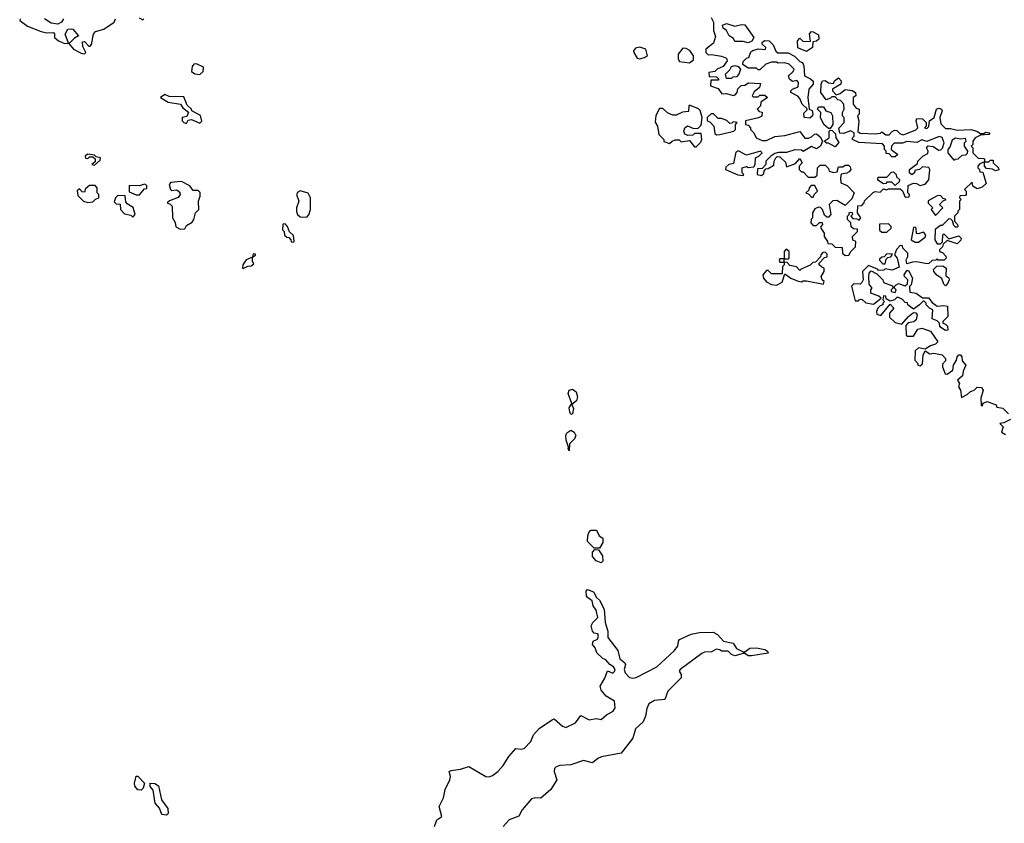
# Model space of a CAD drawing. Extents: x 2380107 to 2585170, y 384273 to 546161.
# Tile 327 of 331: x 2514748 to 2520638, y 492665 to 497471. Entities that reach past the tile are written whole.
import ezdxf

# ---------------------------------------------------------------- set-up
doc = ezdxf.new("R2010")
doc.units = 0

msp = doc.modelspace()

# ---------------------------------------------------------------- linework, layer by layer
at = {"layer": '0CON05XD'}
for points in [[(2514750, 497475), (2514747.5, 497465), (2514795, 497431.4), (2514875, 497400.8), (2514908.3, 497391.7), (2514950, 497395), (2514956.2, 497386.2), (2514956.2, 497365), (2514980, 497345), (2515015, 497328.8), (2515040, 497330), (2515068.8, 497295), (2515115, 497270), (2515135, 497267.5), (2515142.5, 497275), (2515125, 497310), (2515122.5, 497337.5), (2515135, 497340), (2515161.7, 497311.7), (2515168.3, 497311.7), (2515177, 497323), (2515190, 497385), (2515200.7, 497399.3), (2515250, 497415), (2515312.5, 497455), (2515320, 497475)], [(2515010, 497475), (2514997.5, 497455), (2514975, 497443.3), (2514935, 497450), (2514896.1, 497476.1)], [(2515462.5, 497482.5), (2515485, 497470), (2515490, 497475)], [(2518883, 497483), (2518897.5, 497455), (2518897, 497407), (2518909.3, 497370.7), (2518898.8, 497331.2), (2518852.5, 497295), (2518852.5, 497275), (2518865, 497260), (2518885, 497262.5), (2518945, 497252.5), (2518975, 497240), (2518980, 497225), (2518955, 497190), (2518920, 497175), (2518905, 497160), (2518870, 497155), (2518871.7, 497131.7), (2518915, 497130), (2518930, 497115), (2518925, 497110), (2518881.7, 497108.3), (2518880, 497075), (2518925, 497060), (2518948.3, 497028.3), (2518975, 497030), (2519015, 497017.5), (2519028.3, 497021.7), (2519040, 497035), (2519043, 497057), (2519063, 497077), (2519085, 497080), (2519107, 497093), (2519178.3, 497088.3), (2519172.5, 497065), (2519140.7, 497039.3), (2519130, 497015), (2519135, 497010), (2519165, 497010), (2519175, 497020), (2519205, 497020), (2519220, 497005), (2519181.7, 496978.3), (2519180, 496955), (2519160, 496935), (2519171.7, 496921.7), (2519188.3, 496918.3), (2519187, 496893), (2519167, 496883), (2519090, 496865), (2519090, 496845), (2519105, 496840), (2519120, 496825), (2519120, 496815), (2519140, 496795), (2519153.6, 496763.6), (2519188.3, 496748.3), (2519215, 496747.5), (2519265, 496772.5), (2519325, 496777.5), (2519415, 496802.5), (2519445, 496762.5), (2519467, 496763), (2519485, 496770), (2519503, 496787), (2519515, 496787.5), (2519535, 496770), (2519550, 496745), (2519537.5, 496715), (2519515, 496697.5), (2519485, 496712.5), (2519435, 496682.5), (2519425, 496690), (2519385, 496693.3), (2519335, 496677.5), (2519287, 496677), (2519265, 496670), (2519240, 496655), (2519210, 496625), (2519210, 496605), (2519188.3, 496581.7), (2519161.7, 496578.3), (2519160, 496545), (2519185, 496540), (2519198.3, 496551.7), (2519200, 496565), (2519211.7, 496578.3), (2519225, 496580), (2519258.3, 496601.7), (2519260, 496625), (2519270, 496645), (2519278.3, 496651.7), (2519295, 496650), (2519328.3, 496618.3), (2519335, 496590), (2519388.3, 496611.7), (2519415, 496640), (2519427.5, 496615), (2519410, 496595), (2519410, 496575), (2519425, 496560), (2519435, 496560), (2519465, 496530), (2519505, 496530), (2519518.3, 496541.7), (2519520, 496585), (2519535, 496600), (2519565, 496600), (2519585, 496580), (2519590, 496565), (2519615, 496557.5), (2519638.3, 496561.7), (2519645, 496590), (2519671.7, 496591.7), (2519685, 496600), (2519705, 496600), (2519715, 496590), (2519720, 496575), (2519709.3, 496560.7), (2519695, 496552.5), (2519662.5, 496547.5), (2519657.5, 496525), (2519660, 496495), (2519698.3, 496478.3), (2519740, 496435), (2519725, 496400), (2519685, 496360), (2519635, 496390), (2519611.7, 496388.3), (2519590, 496365), (2519600, 496305), (2519585, 496290), (2519575, 496290), (2519561.7, 496301.7), (2519550, 496335), (2519538.3, 496348.3), (2519525, 496350), (2519505, 496340), (2519490, 496315), (2519490, 496285), (2519482.5, 496277.5), (2519480, 496255), (2519495, 496240), (2519515, 496240), (2519531.7, 496258.3), (2519548.3, 496258.3), (2519550, 496245), (2519540, 496235), (2519540, 496225), (2519560, 496195), (2519560, 496175), (2519580, 496145), (2519581.7, 496131.7), (2519605, 496130), (2519625, 496110), (2519668.3, 496108.3), (2519670, 496075), (2519685, 496060), (2519708.3, 496061.7), (2519720, 496085), (2519748.3, 496111.7), (2519750, 496145), (2519731.7, 496151.7), (2519730, 496175), (2519760, 496205), (2519758.3, 496218.3), (2519735, 496220), (2519721.7, 496231.7), (2519720, 496255), (2519700, 496275), (2519700, 496295), (2519710, 496305), (2519710, 496315), (2519715, 496320), (2519728.3, 496318.3), (2519730, 496305), (2519720, 496295), (2519731.7, 496281.7), (2519755, 496280), (2519768.3, 496271.7), (2519780, 496285), (2519760, 496315), (2519761.7, 496358.3), (2519785, 496360), (2519800, 496375), (2519801.7, 496388.3), (2519853, 496437), (2519865, 496442.5), (2519895, 496440), (2519915, 496460), (2519932.5, 496452.5), (2519945, 496460), (2520015, 496460), (2520028.3, 496448.3), (2520045, 496410), (2520068.3, 496411.7), (2520070, 496425), (2520060, 496435), (2520061.7, 496478.3), (2520095, 496492.5), (2520111.7, 496491.7), (2520135, 496480), (2520165, 496487.5), (2520186.4, 496513.6), (2520192.5, 496575), (2520186.4, 496586.4), (2520148.3, 496591.7), (2520130, 496575), (2520101.7, 496568.3), (2520100, 496555), (2520085, 496542.5), (2520070, 496555), (2520070, 496575), (2520118.3, 496611.7), (2520120, 496625), (2520150, 496655), (2520179.3, 496670.7), (2520182.5, 496685), (2520172.5, 496705), (2520183, 496717), (2520211.7, 496711.7), (2520245, 496690), (2520258.3, 496691.7), (2520267.5, 496702.5), (2520277.5, 496735), (2520266.4, 496766.4), (2520248.3, 496771.7), (2520175, 496742.5), (2520145, 496752.5), (2520115, 496736.7), (2520055, 496742.5), (2520028.3, 496731.7), (2519978.3, 496731.7), (2519962.5, 496715), (2519960, 496695), (2520000, 496665), (2519985, 496650), (2519965, 496650), (2519948.3, 496668.3), (2519930, 496670), (2519930, 496685), (2519920, 496695), (2519920, 496715), (2519908, 496728), (2519767, 496737), (2519730, 496755), (2519730, 496765), (2519740, 496775), (2519740, 496795), (2519717, 496807), (2519675, 496790), (2519653, 496793), (2519648.3, 496821.7), (2519680, 496855), (2519680, 496885), (2519670, 496895), (2519670, 496915), (2519680, 496935), (2519677.5, 496965), (2519658.3, 496988.3), (2519641.7, 496991.7), (2519625, 497010), (2519605, 497010), (2519598.3, 497001.7), (2519571.7, 496991.7), (2519540, 497035), (2519542.5, 497085), (2519550, 497105), (2519565, 497107.5), (2519585, 497092.5), (2519615, 497090), (2519622.5, 497105), (2519645, 497122.5), (2519662.5, 497105), (2519660, 497085), (2519610, 497055), (2519610, 497045), (2519631.7, 497021.7), (2519655, 497030), (2519685, 497052.5), (2519726.4, 497046.4), (2519747.5, 497035), (2519750, 497015), (2519732.5, 497005), (2519732.5, 496965), (2519751.7, 496941.7), (2519770, 496935), (2519770, 496905), (2519760, 496895), (2519767.5, 496865), (2519761.7, 496801.7), (2519775, 496792.5), (2519865, 496787.5), (2519897, 496793), (2519905, 496800), (2519928.3, 496781.7), (2519948.3, 496781.7), (2519967, 496803), (2519980.7, 496809.3), (2519995, 496807.5), (2520015, 496787.5), (2520035, 496782.5), (2520108.3, 496811.7), (2520120, 496825), (2520110, 496865), (2520115, 496880), (2520148.3, 496878.3), (2520170, 496855), (2520170, 496835), (2520160, 496825), (2520175, 496820), (2520187, 496833), (2520190, 496865), (2520217.5, 496885), (2520232.5, 496935), (2520245, 496942.5), (2520262.5, 496935), (2520266.7, 496925), (2520252.5, 496885), (2520258.3, 496848.3), (2520285, 496820), (2520315, 496820), (2520355, 496810), (2520436.4, 496813.6), (2520473.9, 496803.9), (2520495, 496790), (2520515, 496790), (2520525, 496797.5), (2520550, 496795), (2520545, 496783.3), (2520495, 496780), (2520462.5, 496765), (2520450, 496745), (2520450, 496725), (2520440, 496715), (2520450, 496705), (2520450, 496675), (2520481.7, 496641.7), (2520515, 496640), (2520520, 496635), (2520520, 496620), (2520491.7, 496608.3), (2520480, 496595), (2520480, 496585), (2520490, 496575), (2520491.7, 496561.7), (2520508.3, 496558.3), (2520528.3, 496491.7), (2520505, 496470), (2520475, 496460), (2520450, 496475), (2520445, 496500), (2520400, 496455), (2520410, 496445), (2520410, 496425), (2520405, 496420), (2520371.7, 496418.3), (2520370, 496405), (2520380, 496395), (2520370, 496385), (2520370, 496335), (2520360, 496325), (2520360, 496315), (2520340, 496295), (2520340, 496265), (2520357.5, 496245), (2520360, 496235), (2520355, 496230), (2520345, 496230), (2520335, 496240), (2520328.3, 496268.3), (2520318.3, 496278.3), (2520305, 496280), (2520265, 496240), (2520255, 496240), (2520223, 496217), (2520222.5, 496155), (2520235, 496130), (2520255, 496130), (2520268.3, 496141.7), (2520270, 496185), (2520275, 496190), (2520305, 496160), (2520365, 496177.5), (2520380, 496165), (2520378.3, 496151.7), (2520355, 496130), (2520295, 496150), (2520271.7, 496128.3), (2520267, 496113), (2520250, 496095), (2520250, 496085), (2520268.3, 496078.3), (2520287, 496057), (2520290, 496045), (2520277, 496033), (2520261.7, 496031.7)], [(2515045, 497330), (2515040, 497330), (2515018.8, 497385), (2515035, 497413.3), (2515055, 497416.7), (2515065, 497413.3), (2515100, 497375), (2515075, 497360), (2515045, 497330)], [(2519105, 497332.5), (2519075, 497340), (2519025, 497340), (2519018.3, 497358.3), (2518992.5, 497375), (2518976.4, 497406.4), (2518955, 497420), (2518951.7, 497438.3), (2518975, 497447.5), (2519025, 497432.5), (2519065, 497442.5), (2519085, 497440), (2519140, 497365), (2519126.7, 497343.3), (2519105, 497332.5)], [(2519455, 497280), (2519401.7, 497301.7), (2519400, 497345), (2519415, 497360), (2519435, 497340), (2519478.3, 497341.7), (2519473, 497387), (2519485, 497400), (2519495, 497397.5), (2519525, 497380), (2519527.5, 497355), (2519515, 497342.5), (2519491.7, 497338.3), (2519490, 497305), (2519455, 497280)], [(2518455, 497235.8), (2518485, 497244), (2518502.5, 497255), (2518492.5, 497295), (2518456.8, 497306.8), (2518430.3, 497299.7), (2518420, 497285), (2518420.8, 497275), (2518441.1, 497241.1), (2518455, 497235.8)], [(2518755, 497212.5), (2518778.3, 497231.7), (2518778.8, 497255), (2518756.8, 497286.8), (2518735, 497298.8), (2518715, 497300), (2518686.7, 497265), (2518687.5, 497235), (2518695, 497220), (2518755, 497212.5)], [(2519475, 496882.5), (2519440, 496885), (2519438.3, 496911.7), (2519458.3, 496931.7), (2519458.3, 496938.3), (2519427.5, 496965), (2519415, 497000), (2519403, 497013), (2519360, 497035), (2519360, 497045), (2519370, 497055), (2519405, 497070), (2519406, 497095), (2519396.4, 497106.4), (2519370.7, 497100.7), (2519352.5, 497115), (2519347.5, 497135), (2519375, 497160), (2519380, 497175), (2519350, 497205), (2519325, 497212.5), (2519285, 497210), (2519275, 497217.5), (2519245, 497217.5), (2519210, 497205), (2519175, 497170), (2519165, 497170), (2519155, 497180), (2519105, 497180), (2519072.5, 497202.5), (2519075, 497220), (2519095, 497240), (2519110, 497245), (2519121.7, 497278.3), (2519133, 497287), (2519165, 497297.5), (2519208.3, 497291.7), (2519210, 497305), (2519190, 497325), (2519190, 497335), (2519203, 497347), (2519230, 497345), (2519255, 497320), (2519271.7, 497281.7), (2519283, 497273), (2519345, 497272.5), (2519383, 497253), (2519415, 497220), (2519430, 497215), (2519437.5, 497195), (2519442.5, 497135), (2519478, 497118), (2519493.3, 497103.3), (2519493.3, 497085), (2519467.5, 497055), (2519462.5, 497005), (2519470, 496935), (2519488.3, 496928.3), (2519492.5, 496905), (2519490, 496895), (2519475, 496882.5)], [(2515825, 497143.3), (2515845, 497160), (2515846.2, 497186.2), (2515805, 497207.5), (2515790, 497205), (2515778.3, 497191.7), (2515775, 497160), (2515795, 497147.5), (2515825, 497143.3)], [(2519005, 497120), (2518975, 497120), (2518970, 497145), (2518995, 497170), (2519005, 497190), (2519025, 497197.5), (2519045, 497190), (2519060, 497175), (2519050, 497145), (2519035, 497130), (2519013, 497127), (2519005, 497120)], [(2515745, 496850), (2515755, 496870), (2515775, 496873.3), (2515825, 496852.5), (2515836.2, 496863.8), (2515828.3, 496898.3), (2515777.5, 496925), (2515776.1, 496936.1), (2515750.3, 496960.3), (2515728.6, 497008.6), (2515642, 497012), (2515615, 497022.5), (2515590, 497005), (2515635, 496977.5), (2515710, 496965), (2515723.6, 496943.6), (2515758.3, 496918.3), (2515748.3, 496891.7), (2515720, 496885), (2515720, 496865), (2515730, 496855), (2515745, 496850)], [(2518795, 496710), (2518821.7, 496738.3), (2518827.5, 496755), (2518825, 496790), (2518785, 496790), (2518775, 496780), (2518745, 496777.5), (2518726.7, 496786.7), (2518720, 496805), (2518726.4, 496823.6), (2518743, 496837), (2518775, 496822.5), (2518805, 496820), (2518825, 496840), (2518830, 496885), (2518818.3, 496928.3), (2518808.3, 496938.3), (2518755, 496960), (2518750, 496955), (2518748.3, 496921.7), (2518712.5, 496917.5), (2518675, 496900), (2518655, 496900), (2518623, 496913), (2518595, 496940), (2518575, 496940), (2518553, 496897), (2518548.3, 496858.3), (2518562.5, 496835), (2518570, 496785), (2518600, 496755), (2518601.7, 496741.7), (2518635, 496730), (2518650, 496745), (2518668.3, 496751.7), (2518691.7, 496751.7), (2518705, 496740), (2518755, 496747.5), (2518785, 496710), (2518795, 496710)], [(2519595, 496820), (2519585, 496820), (2519557.5, 496845), (2519537.5, 496885), (2519540, 496915), (2519520, 496935), (2519525, 496950), (2519555, 496950), (2519570, 496925), (2519600, 496915), (2519610, 496895), (2519612.5, 496845), (2519595, 496820)], [(2518915, 496782.5), (2518935, 496783.3), (2519020, 496805), (2519030, 496815), (2519030, 496845), (2519040, 496855), (2519015, 496860), (2519008.3, 496851.7), (2518995, 496850), (2518978.3, 496868.3), (2518945, 496880), (2518925, 496880), (2518897, 496907), (2518883, 496907), (2518860, 496885), (2518860, 496865), (2518875, 496860), (2518900, 496835), (2518905, 496790), (2518915, 496782.5)], [(2519625, 496710), (2519585, 496732.5), (2519573, 496733), (2519560, 496745), (2519590, 496765), (2519590, 496805), (2519595, 496810), (2519608.3, 496808.3), (2519628.3, 496788.3), (2519630, 496765), (2519646.7, 496736.7), (2519625, 496710)], [(2520335, 496630), (2520343, 496637), (2520361.7, 496638.3), (2520385, 496660), (2520407, 496663), (2520418.3, 496671.7), (2520420, 496685), (2520400, 496715), (2520400, 496735), (2520410, 496745), (2520405, 496760), (2520375, 496756.7), (2520345, 496762.5), (2520325, 496750), (2520311.7, 496708.3), (2520300, 496695), (2520300, 496675), (2520335, 496630)], [(2515195, 496600), (2515228.3, 496631.7), (2515230, 496645), (2515205, 496650), (2515195, 496660), (2515153, 496667), (2515140, 496655), (2515141.7, 496641.7), (2515155, 496640), (2515165, 496650), (2515185, 496650), (2515198.3, 496638.3), (2515198.3, 496621.7), (2515180, 496605), (2515195, 496600)], [(2519075, 496540), (2519080, 496545), (2519070, 496555), (2519070, 496585), (2519095, 496592.5), (2519105, 496587.5), (2519138.3, 496591.7), (2519147.5, 496605), (2519150, 496645), (2519170, 496655), (2519190, 496675), (2519180, 496685), (2519095, 496661.2), (2519045, 496686.7), (2519031.7, 496678.3), (2519018.3, 496611.7), (2518990, 496605), (2518971.7, 496588.3), (2518970, 496575), (2519043, 496543), (2519075, 496540)], [(2520585, 496567.5), (2520567, 496577), (2520531.7, 496581.7), (2520520, 496595), (2520520, 496620), (2520545, 496620), (2520555, 496630), (2520570, 496630), (2520570, 496615), (2520602.5, 496585), (2520605, 496572.5), (2520585, 496567.5)], [(2519985, 496480), (2519965, 496500), (2519935, 496500), (2519928.3, 496491.7), (2519915, 496490), (2519881.7, 496511.7), (2519880, 496525), (2519885, 496530), (2519935, 496530), (2519961.7, 496558.3), (2519975, 496560), (2519990, 496545), (2519991.7, 496531.7), (2520010, 496515), (2520008.3, 496501.7), (2519985, 496480)], [(2515155, 496377.5), (2515185, 496382.5), (2515201.7, 496398.3), (2515220, 496405), (2515220, 496425), (2515210, 496435), (2515210, 496465), (2515198.3, 496478.3), (2515165, 496480), (2515141.7, 496458.3), (2515135, 496440), (2515121.7, 496441.7), (2515105, 496460), (2515091.7, 496448.3), (2515095, 496420), (2515130, 496385), (2515155, 496377.5)], [(2515465, 496422.5), (2515495, 496460), (2515508.3, 496461.7), (2515508.3, 496478.3), (2515495, 496487.5), (2515465, 496477.5), (2515401.7, 496478.3), (2515401.7, 496441.7), (2515445, 496422.5), (2515465, 496422.5)], [(2515708.3, 496218.3), (2515735, 496220), (2515745, 496240), (2515779.3, 496260.7), (2515790, 496275), (2515800, 496315), (2515820, 496335), (2515817.5, 496385), (2515827.5, 496415), (2515827, 496437), (2515815, 496450), (2515785, 496450), (2515765, 496477.5), (2515715, 496502.5), (2515652.5, 496497.5), (2515642.5, 496485), (2515650, 496455), (2515655, 496450), (2515685, 496452.5), (2515695, 496447.5), (2515706.1, 496436.1), (2515707.5, 496425), (2515695, 496407.5), (2515643, 496387), (2515630, 496375), (2515648.3, 496368.3), (2515660, 496355), (2515662.5, 496285), (2515677, 496257), (2515681.7, 496231.7), (2515708.3, 496218.3)], [(2519495, 496410), (2519501.7, 496428.3), (2519520, 496445), (2519505, 496480), (2519481.7, 496478.3), (2519470, 496465), (2519468.3, 496451.7), (2519450, 496435), (2519468.3, 496428.3), (2519485, 496410), (2519495, 496410)], [(2515425, 496290), (2515437.5, 496305), (2515427, 496347), (2515390, 496370), (2515381.7, 496381.7), (2515378.3, 496418.3), (2515335, 496420), (2515320, 496405), (2515311.7, 496381.7), (2515325, 496370), (2515348.3, 496368.3), (2515350, 496335), (2515375, 496310), (2515411.7, 496301.7), (2515425, 496290)], [(2516465, 496290), (2516477, 496303), (2516487.5, 496335), (2516486.7, 496405), (2516473, 496433), (2516425, 496447.5), (2516410.7, 496439.3), (2516402.5, 496425), (2516416.7, 496385), (2516403.9, 496346.1), (2516403.6, 496323.6), (2516410, 496305), (2516425, 496292.5), (2516465, 496290)], [(2520225, 496300), (2520270, 496345), (2520250, 496365), (2520271.7, 496388.3), (2520290, 496395), (2520271.7, 496401.7), (2520255, 496420), (2520235, 496417.5), (2520183, 496387), (2520183, 496373), (2520210, 496345), (2520200, 496335), (2520225, 496300)], [(2516385, 496140), (2516390, 496145), (2516385, 496180), (2516361.7, 496201.7), (2516350, 496235), (2516335, 496250), (2516321.7, 496248.3), (2516320, 496215), (2516330, 496205), (2516331.7, 496181.7), (2516345, 496170), (2516358.3, 496168.3), (2516370, 496155), (2516371.7, 496141.7), (2516385, 496140)], [(2519935, 496200), (2519960, 496225), (2519960, 496235), (2519945, 496250), (2519891.7, 496248.3), (2519891.7, 496211.7), (2519905, 496200), (2519935, 496200)], [(2520125, 496140), (2520165, 496170), (2520167.5, 496185), (2520155, 496200), (2520125, 496190), (2520111.7, 496191.7), (2520110, 496225), (2520105, 496230), (2520095, 496227.5), (2520080, 496155), (2520105, 496140), (2520125, 496140)], [(2520261.7, 496031.7), (2520242.5, 496032.5), (2520235, 496040), (2520228.3, 496031.7), (2520205, 496030), (2520187, 496013), (2520175, 496010), (2520115, 496022.5), (2520088.3, 496021.7), (2520055, 496010), (2520050, 496035), (2520060, 496055), (2520060, 496075), (2520030, 496105), (2520028.3, 496118.3), (2520015, 496120), (2519993, 496097), (2519980, 496065), (2519997.5, 496045), (2520008.3, 495991.7), (2519966.4, 495973.6), (2519925, 495980), (2519917, 495973), (2519885, 495970), (2519878.3, 495978.3), (2519825, 496000), (2519790, 495965), (2519792.5, 495915), (2519785, 495900), (2519775, 495890), (2519738.3, 495891.7), (2519723, 495877), (2519745, 495790), (2519765, 495790), (2519771.7, 495798.3), (2519785, 495800), (2519808.3, 495778.3), (2519855, 495770), (2519900, 495805), (2519887, 495817), (2519840, 495835), (2519840, 495855), (2519847.5, 495865), (2519828.3, 495888.3), (2519827.5, 495935), (2519830, 495955), (2519841.7, 495968.3), (2519875, 495950), (2519910, 495915), (2519915, 495900), (2519968.3, 495878.3), (2519970, 495865), (2519960, 495855), (2519960, 495845), (2519985, 495840), (2519990, 495855), (2519980, 495865), (2519980, 495875), (2519990, 495885), (2520005, 495892.5), (2520045, 495880), (2520058.3, 495891.7), (2520060, 495915), (2520040, 495935), (2520037.5, 495945), (2520055, 495970), (2520065, 495970), (2520087.5, 495925), (2520080, 495885), (2520070, 495875), (2520071.7, 495841.7), (2520110, 495835), (2520148.3, 495808.3), (2520185, 495807.5), (2520205, 495780), (2520235, 495757.5), (2520275, 495762.5), (2520297.5, 495757.5), (2520300, 495695), (2520270, 495665), (2520270, 495655), (2520285, 495650), (2520297, 495637), (2520300, 495615), (2520285, 495612.5), (2520252.5, 495635), (2520250, 495655), (2520235, 495670), (2520205, 495682.5), (2520210, 495735), (2520190, 495745), (2520170, 495765), (2520170, 495775), (2520158.3, 495788.3), (2520151.7, 495788.3), (2520130, 495765), (2520095, 495740), (2520060, 495765), (2520058.3, 495778.3), (2520045, 495780), (2520028.3, 495798.3), (2520005, 495810), (2519995, 495810), (2519980, 495795), (2519955, 495787.5), (2519931.7, 495801.7), (2519928.3, 495818.3), (2519915, 495820), (2519910, 495795), (2519920, 495785), (2519910, 495775), (2519910, 495765), (2519895, 495760), (2519880, 495745), (2519872.5, 495725), (2519875, 495710), (2519898.3, 495701.7), (2519955, 495770), (2519976.7, 495745), (2519950, 495715), (2519951.7, 495691.7), (2519985, 495660), (2520025, 495650), (2520063.6, 495696.4), (2520095, 495720), (2520108.3, 495718.3), (2520116.7, 495705), (2520110, 495675), (2520096.2, 495663.8), (2520063, 495657), (2520048.3, 495641.7), (2520050, 495585), (2520058.3, 495578.3), (2520095, 495577.5), (2520120, 495620), (2520145, 495626.7), (2520195, 495607.5), (2520240, 495545), (2520225, 495530), (2520195, 495520), (2520165, 495500), (2520125, 495507.5), (2520105, 495490), (2520102.5, 495435), (2520120, 495415), (2520120, 495405), (2520135, 495400), (2520147.5, 495412.5), (2520152.5, 495465), (2520165, 495490), (2520192.5, 495472.5), (2520215, 495477.5), (2520266.4, 495466.4), (2520286.7, 495445), (2520285, 495430), (2520268.3, 495411.7), (2520267.5, 495395), (2520283, 495353), (2520295, 495350), (2520330, 495375), (2520332.9, 495405), (2520352, 495435), (2520356.2, 495455), (2520365, 495466), (2520376.2, 495466.2), (2520383.8, 495455), (2520385, 495430), (2520406.7, 495405), (2520390.7, 495369.3), (2520388.3, 495341.7), (2520357.5, 495315), (2520370, 495295), (2520362.5, 495275), (2520376, 495256), (2520381.7, 495211.7), (2520415, 495230), (2520435, 495248), (2520457.5, 495255), (2520475, 495272.5), (2520500.7, 495270.7), (2520512, 495255), (2520497.5, 495207.5), (2520500, 495165), (2520505, 495160), (2520511.7, 495178.3), (2520535, 495187.5), (2520588.3, 495168.3), (2520593, 495153), (2520628.3, 495148.3), (2520663, 495113)], [(2516085, 495982.5), (2516113, 495997), (2516131.7, 495998.3), (2516148.3, 496011.7), (2516140, 496025), (2516140, 496050), (2516158.3, 496061.7), (2516158.3, 496068.3), (2516145, 496070), (2516140, 496050), (2516102.5, 496035), (2516082.5, 496005), (2516080, 495985), (2516085, 495982.5)], [(2519275, 495883.3), (2519309.3, 495900.7), (2519325, 495950), (2519360, 495925), (2519405, 495907.5), (2519425, 495902.5), (2519435, 495910), (2519455, 495910), (2519555, 495890), (2519560, 495905), (2519547.5, 495915), (2519542.5, 495935), (2519560, 495965), (2519560, 495985), (2519545, 495990), (2519530, 496005), (2519530, 496015), (2519561.7, 496048.3), (2519578.3, 496051.7), (2519578.3, 496068.3), (2519565, 496080), (2519551.7, 496078.3), (2519540, 496065), (2519538.3, 496051.7), (2519508.3, 496021.7), (2519491.7, 496018.3), (2519477, 496003), (2519421.7, 495978.3), (2519415, 495970), (2519395, 495992.5), (2519355, 496000), (2519338.3, 496018.3), (2519320, 496020), (2519320, 496040), (2519345, 496040), (2519350, 496045), (2519350, 496085), (2519331.7, 496098.3), (2519320, 496085), (2519320, 496040), (2519295, 496040), (2519290, 496035), (2519295, 496020), (2519320, 496020), (2519320, 496005), (2519310, 495995), (2519308.3, 495951.7), (2519245, 495950), (2519225, 495970), (2519215, 495970), (2519192.5, 495945), (2519197.5, 495925), (2519215, 495903.3), (2519245, 495887.5), (2519275, 495883.3)], [(2519925, 496010), (2519931.7, 496038.3), (2519941.7, 496048.3), (2519958.3, 496051.7), (2519968.3, 496068.3), (2519935, 496070), (2519918.3, 496051.7), (2519905, 496050), (2519891.7, 496038.3), (2519891.7, 496031.7), (2519911.7, 496011.7), (2519925, 496010)], [(2520285, 495880), (2520275, 495890), (2520263, 495923), (2520233.6, 495943.6), (2520216.7, 495965), (2520213, 495977), (2520233, 495997), (2520269.3, 495999.3), (2520290, 495985), (2520288.3, 495938.3), (2520306.4, 495926.4), (2520307.5, 495915), (2520300, 495895), (2520285, 495880)], [(2518045, 495110), (2518038, 495125), (2518035, 495150), (2518050, 495175), (2518028.6, 495235), (2518034.5, 495255.5), (2518055, 495260.6), (2518075.4, 495245.4), (2518084.4, 495215), (2518077.9, 495192.1), (2518050, 495170), (2518060.8, 495145), (2518055, 495113.8), (2518045, 495110)], [(2520675, 495080), (2520635, 495060), (2520610, 495055), (2520630, 495035), (2520620, 495005), (2520645, 494990)], [(2518035, 494893.3), (2518027.5, 494905), (2518030, 494915), (2518015.9, 494955.9), (2518014, 494985), (2518020.3, 494999.7), (2518045, 495016), (2518065, 495004), (2518074.3, 494985), (2518066, 494965), (2518036, 494935), (2518035, 494893.3)], [(2518215, 494310), (2518185, 494310), (2518145, 494350), (2518145.8, 494385), (2518152.5, 494405), (2518165, 494418.1), (2518197.5, 494417.5), (2518213.8, 494385), (2518235, 494370), (2518236.7, 494345), (2518215, 494310)], [(2518225, 494223.3), (2518195, 494234.2), (2518175, 494261.2), (2518174.2, 494285.8), (2518188.3, 494301.7), (2518210, 494300), (2518233.8, 494265), (2518236.4, 494233.6), (2518225, 494223.3)], [(2517228.6, 492645), (2517243.3, 492685), (2517272.5, 492705), (2517256.4, 492766.4), (2517282.3, 492817.7), (2517293.5, 492866.5), (2517320, 492925), (2517323.8, 492945), (2517317.5, 492975), (2517329.5, 492980.5), (2517385, 492988.1), (2517435, 493003.8), (2517535, 492944.3), (2517555, 492941.9), (2517575, 492950), (2517606.9, 492975), (2517638.8, 493011.2), (2517673.3, 493065), (2517715, 493112.5), (2517745, 493108), (2517765, 493112.5), (2517805.7, 493155), (2517821.2, 493195), (2517855, 493232), (2517935, 493286.7), (2517945, 493288.8), (2517995, 493245.8), (2518015, 493238.1), (2518072.5, 493265), (2518105, 493310), (2518155, 493283.1), (2518195, 493292), (2518225, 493286), (2518257.3, 493312.7), (2518298, 493335), (2518310.6, 493355), (2518305.7, 493395), (2518255, 493425.8), (2518225, 493461.2), (2518219.4, 493485), (2518247.7, 493532.3), (2518263.6, 493576.4), (2518295, 493563.3), (2518305, 493572.5), (2518308.8, 493585), (2518300.5, 493600.5), (2518277.5, 493615), (2518253, 493643), (2518235, 493650), (2518200, 493685), (2518190, 493715), (2518174.3, 493735), (2518177.5, 493755), (2518203, 493767), (2518210, 493785), (2518205, 493797.5), (2518185, 493802.5), (2518173.9, 493813.9), (2518166.7, 493845), (2518176.7, 493865), (2518206.7, 493895), (2518195, 493940), (2518178.8, 493965), (2518171.2, 493995), (2518143.3, 494015), (2518138.8, 494025), (2518137, 494053), (2518145, 494062.5), (2518179.3, 494049.3), (2518197.5, 494015), (2518215, 494000), (2518243.3, 493945), (2518250, 493865), (2518265.8, 493815), (2518265.8, 493775.8), (2518325, 493698.8), (2518337.8, 493647.8), (2518367.1, 493625), (2518370.6, 493615), (2518364.3, 493585), (2518369.4, 493565), (2518395, 493536), (2518415, 493532.5), (2518435, 493537.1), (2518558.9, 493601.1), (2518663, 493697), (2518683.8, 493725), (2518688, 493755), (2518695, 493763.8), (2518765, 493795.6), (2518815, 493806), (2518895, 493807.1), (2518922.5, 493795), (2518957.5, 493755), (2519015, 493742.5), (2519035, 493710), (2519075, 493690), (2519085, 493690), (2519115, 493713.3), (2519155, 493714.2), (2519205, 493704.3), (2519220, 493695), (2519225, 493682), (2519125, 493666.2), (2519105, 493666.7), (2519085, 493680), (2519075, 493680), (2519025, 493665.8), (2519005, 493674.2), (2518985, 493693.8), (2518945, 493694.2), (2518935, 493703.3), (2518915, 493706.7), (2518885, 493690), (2518845, 493688.6), (2518828.9, 493681.1), (2518697.5, 493585), (2518692.5, 493575), (2518703.9, 493553.9), (2518704, 493535), (2518623.8, 493455), (2518607.5, 493405), (2518545, 493398.6), (2518511.2, 493378.8), (2518498.3, 493351.7), (2518491.2, 493305), (2518477.6, 493272.4), (2518430.4, 493229.6), (2518415.4, 493175), (2518345.7, 493084.3), (2518228.3, 493061.7), (2518205, 493052.2), (2518175, 493027.5), (2518120.9, 493040.9), (2518045, 493015.5), (2517978.9, 493011.1), (2517956.9, 493003.1), (2517947.5, 492992.5), (2517945.6, 492975), (2517960.6, 492925), (2517925, 492866.5), (2517865, 492816), (2517835, 492817.8), (2517809.4, 492810.6), (2517753.7, 492746.3), (2517732.5, 492707.5), (2517675, 492686), (2517639.2, 492645)], [(2515475, 492863.8), (2515455, 492865.8), (2515436.5, 492886.5), (2515434.3, 492905), (2515445, 492947.5), (2515455, 492946.7), (2515494.3, 492905), (2515485.7, 492874.3), (2515475, 492863.8)], [(2515625, 492713.3), (2515598.3, 492718.3), (2515584, 492755), (2515558, 492785), (2515545, 492862.5), (2515528.8, 492885), (2515527.5, 492905), (2515555, 492902.9), (2515578.3, 492888.3), (2515596, 492805), (2515634.1, 492754.1), (2515636.4, 492723.6), (2515625, 492713.3)]]:
    msp.add_lwpolyline(points, dxfattribs=at)

doc.saveas('drawing.dxf')
